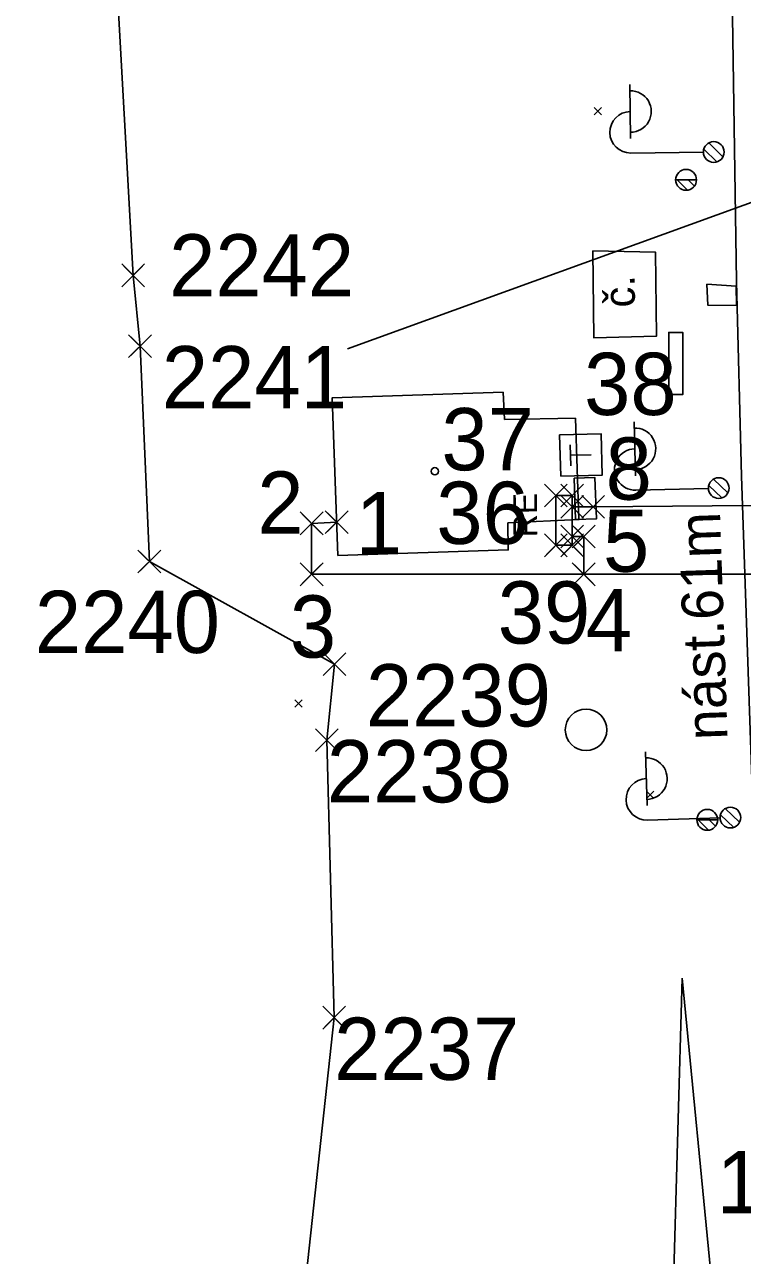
# Model space of a CAD drawing. Extents: x -866402 to -860377, y -1041908 to -1038598.
# Drawn here: x -862549.8 to -862515.2, y -1039514 to -1039454.6 of the extents above; entities that cross this region are included whole.
import ezdxf

# ---------------------------------------------------------------- set-up
doc = ezdxf.new("R2010")
doc.units = 0
for name, color, linetype in [('SO 01 prvky', 7, 'Continuous'), ('SO 01 trasa', 7, 'Continuous'), ('SZDC', 7, 'Continuous'), ('Vrstva 14', 7, 'Continuous'), ('Vrstva 16', 7, 'Continuous'), ('Vrstva 23', 7, 'Continuous'), ('Vrstva 25', 7, 'Continuous'), ('Vrstva 29', 7, 'Continuous'), ('Vrstva 33', 7, 'Continuous'), ('Vrstva 36', 7, 'Continuous'), ('Vrstva 43', 7, 'Continuous'), ('Vrstva 49', 7, 'Continuous'), ('Vrstva 59', 7, 'Continuous'), ('Vrstva 60', 7, 'Continuous')]:
    doc.layers.add(name, color=color, linetype=linetype)

msp = doc.modelspace()

# ---------------------------------------------------------------- linework, layer by layer
at = {"layer": 'SO 01 prvky'}
for points in [[(-862524.209, -1039479.727), (-862524.209, -1039477.327)], [(-862524.209, -1039477.327), (-862523.418, -1039477.327)], [(-862523.418, -1039477.327), (-862523.418, -1039477.868)], [(-862523.418, -1039477.868), (-862523.418, -1039479.299)], [(-862523.418, -1039479.299), (-862523.418, -1039479.727)], [(-862523.418, -1039479.727), (-862524.209, -1039479.727)]]:
    msp.add_lwpolyline(points, dxfattribs=at)
at = {"layer": 'SO 01 trasa'}
msp.add_line((-862428.976, -1039481.123), (-862522.864, -1039481.123), dxfattribs=at)
for points in [[(-862523.418, -1039477.868), (-862522.407, -1039477.868), (-862509.015, -1039477.758), (-862509.092, -1039477.147)], [(-862534.778, -1039478.61), (-862535.987, -1039478.669), (-862535.987, -1039481.123), (-862522.864, -1039481.123), (-862522.864, -1039479.299), (-862523.418, -1039479.299)]]:
    msp.add_lwpolyline(points, dxfattribs=at)
at = {"layer": 'SZDC'}
msp.add_lwpolyline([(-862597.59, -1039662.79), (-862567.2, -1039636.61), (-862572.98, -1039634.36), (-862581.31, -1039629.28), (-862567.95, -1039608.49), (-862547.19, -1039572.66), (-862538.66, -1039537.19), (-862534.9, -1039502.5), (-862535.25, -1039489.12), (-862534.88, -1039485.46), (-862543.81, -1039480.51), (-862544.26, -1039470.12), (-862544.59, -1039466.71), (-862545.46, -1039451.11), (-862536.8, -1039429.82), (-862535.54, -1039424.21), (-862532.73, -1039401.52), (-862527.41, -1039377.43), (-862521.71, -1039358.08), (-862507.17, -1039329.53)], dxfattribs=at)
at = {"layer": 'Vrstva 14'}
msp.add_lwpolyline([(-862514.561, -1039499.544), (-862514.554, -1039498.529), (-862514.716, -1039492.412), (-862515.255, -1039476.387), (-862515.499, -1039467.006), (-862515.758, -1039449.95), (-862515.668, -1039438.97), (-862515.562, -1039437.9)], dxfattribs=at)
at = {"layer": 'Vrstva 16'}
msp.add_lwpolyline([(-862516.923, -1039467.138), (-862515.51, -1039467.225), (-862515.498, -1039468.165), (-862516.878, -1039468.155), (-862516.923, -1039467.138)], dxfattribs=at)
at = {"layer": 'Vrstva 23'}
for points in [[(-862522.426, -1039465.53), (-862519.407, -1039465.59), (-862519.36, -1039469.646), (-862522.376, -1039469.726), (-862522.426, -1039465.53)], [(-862534.72, -1039480.218), (-862534.994, -1039472.608), (-862526.752, -1039472.346), (-862526.678, -1039473.655), (-862523.263, -1039473.599), (-862523.098, -1039478.483), (-862526.52, -1039478.643), (-862526.503, -1039479.946), (-862534.72, -1039480.218)]]:
    msp.add_lwpolyline(points, dxfattribs=at)
msp.add_lwpolyline([(-862518.761, -1039472.455), (-862518.085, -1039472.455), (-862518.085, -1039469.459), (-862518.761, -1039469.459)], close=True, dxfattribs=at)
at = {"layer": 'Vrstva 25'}
for p, q in [((-862520.601, -1039460.111), (-862520.633, -1039457.511)), ((-862516.153, -1039460.996), (-862516.838, -1039460.327)), ((-862517.093, -1039460.768), (-862520.593, -1039460.811)), ((-862516.441, -1039461.238), (-862517.071, -1039460.624)), ((-862520.37, -1039476.37), (-862520.437, -1039473.771)), ((-862516.854, -1039476.981), (-862520.353, -1039477.07)), ((-862516.196, -1039477.442), (-862516.834, -1039476.836)), ((-862515.911, -1039477.196), (-862516.605, -1039476.536)), ((-862519.811, -1039492.277), (-862519.89, -1039489.678)), ((-862516.291, -1039492.869), (-862519.789, -1039492.977)), ((-862515.63, -1039493.327), (-862516.271, -1039492.725)), ((-862515.347, -1039493.079), (-862516.044, -1039492.424))]:
    msp.add_line(p, q, dxfattribs=at)
msp.add_lwpolyline([(-862523.32, -1039476.49), (-862522.321, -1039476.457), (-862522.254, -1039478.456), (-862523.253, -1039478.489), (-862523.32, -1039476.49)], dxfattribs=at)
for centre in [(-862516.593, -1039460.762), (-862516.354, -1039476.968), (-862515.791, -1039492.854)]:
    msp.add_circle(centre, 0.5, dxfattribs=at)
for centre, start, end in [((-862520.605, -1039458.811), 269.99386, 91.39901), ((-862520.605, -1039459.811), 90.69644, 270.69644), ((-862520.391, -1039475.07), 270.75272, 92.15787), ((-862520.378, -1039476.07), 91.4553, 271.4553), ((-862519.838, -1039490.977), 271.05756, 92.46271), ((-862519.82, -1039491.977), 91.76014, 271.76014)]:
    msp.add_arc(centre, 1, start, end, dxfattribs=at)
at = {"layer": 'Vrstva 29'}
msp.add_line((-862534.25, -1039470.251), (-862508.049, -1039460.744), dxfattribs=at)
at = {"layer": 'Vrstva 33'}
for p, q in [((-862523.488, -1039475.887), (-862523.514, -1039474.887)), ((-862523.501, -1039475.387), (-862522.501, -1039475.361))]:
    msp.add_line(p, q, dxfattribs=at)
msp.add_lwpolyline([(-862523.975, -1039476.399), (-862524.026, -1039474.4), (-862522.027, -1039474.349), (-862521.976, -1039476.348), (-862523.975, -1039476.399)], dxfattribs=at)
at = {"layer": 'Vrstva 36'}
for p, q in [((-862518.43, -1039462.106), (-862517.424, -1039462.106)), ((-862517.864, -1039462.604), (-862518.361, -1039462.106)), ((-862517.529, -1039462.408), (-862517.831, -1039462.106)), ((-862517.408, -1039492.963), (-862516.402, -1039492.963)), ((-862516.842, -1039493.461), (-862517.339, -1039492.963)), ((-862516.507, -1039493.265), (-862516.809, -1039492.963))]:
    msp.add_line(p, q, dxfattribs=at)
for centre in [(-862517.927, -1039462.106), (-862516.905, -1039492.963)]:
    msp.add_circle(centre, 0.503, dxfattribs=at)
for centre in [(-862517.927, -1039462.106), (-862516.905, -1039492.963)]:
    msp.add_arc(centre, 0.503, 180, 0, dxfattribs=at)
at = {"layer": 'Vrstva 43'}
msp.add_circle((-862522.753, -1039488.624), 1, dxfattribs=at)
at = {"layer": 'Vrstva 49'}
for p, q in [((-862522.357, -1039458.612), (-862522.003, -1039458.966)), ((-862522.357, -1039458.966), (-862522.003, -1039458.612)), ((-862536.797, -1039487.171), (-862536.443, -1039487.525)), ((-862536.797, -1039487.525), (-862536.443, -1039487.171)), ((-862519.831, -1039491.577), (-862519.477, -1039491.931)), ((-862519.831, -1039491.931), (-862519.477, -1039491.577)), ((-862518.693, -1039520.953), (-862518.124, -1039500.597)), ((-862518.124, -1039500.597), (-862516.232, -1039520.027))]:
    msp.add_line(p, q, dxfattribs=at)
at = {"layer": 'Vrstva 59'}
msp.add_circle((-862530.041, -1039476.156), 0.175, dxfattribs=at)
at = {"layer": 'Vrstva 60'}
for p, q in [((-862544.14, -1039467.16), (-862545.14, -1039466.16)), ((-862544.14, -1039466.26), (-862545.14, -1039467.26)), ((-862545.04, -1039467.16), (-862544.04, -1039466.16)), ((-862545.04, -1039466.26), (-862544.04, -1039467.26)), ((-862544.59, -1039466.71), (-862544.59, -1039466.71)), ((-862543.81, -1039470.57), (-862544.81, -1039469.57)), ((-862543.81, -1039469.67), (-862544.81, -1039470.67)), ((-862544.71, -1039470.57), (-862543.71, -1039469.57)), ((-862544.71, -1039469.67), (-862543.71, -1039470.67)), ((-862544.26, -1039470.12), (-862544.26, -1039470.12)), ((-862523.759, -1039477.777), (-862524.759, -1039476.777)), ((-862523.759, -1039476.877), (-862524.759, -1039477.877)), ((-862524.659, -1039477.777), (-862523.659, -1039476.777)), ((-862524.659, -1039476.877), (-862523.659, -1039477.877)), ((-862522.968, -1039477.777), (-862523.968, -1039476.777)), ((-862522.968, -1039476.877), (-862523.968, -1039477.877)), ((-862523.868, -1039477.777), (-862522.868, -1039476.777)), ((-862523.868, -1039476.877), (-862522.868, -1039477.877)), ((-862524.209, -1039477.327), (-862524.209, -1039477.327)), ((-862522.968, -1039478.318), (-862523.968, -1039477.318)), ((-862522.968, -1039477.418), (-862523.968, -1039478.418)), ((-862523.868, -1039478.318), (-862522.868, -1039477.318)), ((-862523.868, -1039477.418), (-862522.868, -1039478.418)), ((-862523.418, -1039477.327), (-862523.418, -1039477.327)), ((-862521.957, -1039478.318), (-862522.957, -1039477.318)), ((-862521.957, -1039477.418), (-862522.957, -1039478.418)), ((-862522.857, -1039478.318), (-862521.857, -1039477.318)), ((-862522.857, -1039477.418), (-862521.857, -1039478.418)), ((-862535.537, -1039479.119), (-862536.537, -1039478.119)), ((-862536.437, -1039479.119), (-862535.437, -1039478.119)), ((-862534.328, -1039479.06), (-862535.328, -1039478.06)), ((-862534.328, -1039478.16), (-862535.328, -1039479.16)), ((-862535.228, -1039479.06), (-862534.228, -1039478.06)), ((-862535.228, -1039478.16), (-862534.228, -1039479.16)), ((-862523.418, -1039477.868), (-862523.418, -1039477.868)), ((-862522.407, -1039477.868), (-862522.407, -1039477.868)), ((-862535.537, -1039478.219), (-862536.537, -1039479.219)), ((-862536.437, -1039478.219), (-862535.437, -1039479.219)), ((-862535.987, -1039478.669), (-862535.987, -1039478.669)), ((-862534.778, -1039478.61), (-862534.778, -1039478.61)), ((-862522.968, -1039479.749), (-862523.968, -1039478.749)), ((-862523.868, -1039479.749), (-862522.868, -1039478.749)), ((-862522.414, -1039479.749), (-862523.414, -1039478.749)), ((-862523.314, -1039479.749), (-862522.314, -1039478.749)), ((-862523.759, -1039480.177), (-862524.759, -1039479.177)), ((-862523.759, -1039479.277), (-862524.759, -1039480.277)), ((-862524.659, -1039480.177), (-862523.659, -1039479.177)), ((-862524.659, -1039479.277), (-862523.659, -1039480.277)), ((-862522.968, -1039478.849), (-862523.968, -1039479.849)), ((-862522.968, -1039480.177), (-862523.968, -1039479.177)), ((-862522.968, -1039479.277), (-862523.968, -1039480.277)), ((-862523.868, -1039478.849), (-862522.868, -1039479.849)), ((-862523.868, -1039480.177), (-862522.868, -1039479.177)), ((-862523.868, -1039479.277), (-862522.868, -1039480.277)), ((-862523.418, -1039479.299), (-862523.418, -1039479.299)), ((-862522.414, -1039478.849), (-862523.414, -1039479.849)), ((-862523.314, -1039478.849), (-862522.314, -1039479.849)), ((-862522.864, -1039479.299), (-862522.864, -1039479.299)), ((-862524.209, -1039479.727), (-862524.209, -1039479.727)), ((-862523.418, -1039479.727), (-862523.418, -1039479.727)), ((-862543.36, -1039480.96), (-862544.36, -1039479.96)), ((-862543.36, -1039480.06), (-862544.36, -1039481.06)), ((-862544.26, -1039480.96), (-862543.26, -1039479.96)), ((-862544.26, -1039480.06), (-862543.26, -1039481.06)), ((-862543.81, -1039480.51), (-862543.81, -1039480.51)), ((-862535.537, -1039481.573), (-862536.537, -1039480.573)), ((-862535.537, -1039480.673), (-862536.537, -1039481.673)), ((-862536.437, -1039481.573), (-862535.437, -1039480.573)), ((-862536.437, -1039480.673), (-862535.437, -1039481.673)), ((-862535.987, -1039481.123), (-862535.987, -1039481.123)), ((-862522.414, -1039481.573), (-862523.414, -1039480.573)), ((-862522.414, -1039480.673), (-862523.414, -1039481.673)), ((-862523.314, -1039481.573), (-862522.314, -1039480.573)), ((-862523.314, -1039480.673), (-862522.314, -1039481.673)), ((-862522.864, -1039481.123), (-862522.864, -1039481.123)), ((-862534.43, -1039485.91), (-862535.43, -1039484.91)), ((-862534.43, -1039485.01), (-862535.43, -1039486.01)), ((-862535.33, -1039485.91), (-862534.33, -1039484.91)), ((-862535.33, -1039485.01), (-862534.33, -1039486.01)), ((-862534.88, -1039485.46), (-862534.88, -1039485.46)), ((-862534.8, -1039489.57), (-862535.8, -1039488.57)), ((-862534.8, -1039488.67), (-862535.8, -1039489.67)), ((-862535.7, -1039489.57), (-862534.7, -1039488.57)), ((-862535.7, -1039488.67), (-862534.7, -1039489.67)), ((-862535.25, -1039489.12), (-862535.25, -1039489.12)), ((-862534.45, -1039502.95), (-862535.45, -1039501.95)), ((-862534.45, -1039502.05), (-862535.45, -1039503.05)), ((-862535.35, -1039502.95), (-862534.35, -1039501.95)), ((-862535.35, -1039502.05), (-862534.35, -1039503.05)), ((-862534.9, -1039502.5), (-862534.9, -1039502.5))]:
    msp.add_line(p, q, dxfattribs=at)

# ---------------------------------------------------------------- texts
at = {"layer": 'SO 01 prvky'}
msp.add_text('RE', height=1.15, rotation=90.24492, dxfattribs=at).set_placement((-862525.107, -1039479.331))
at = {"layer": 'Vrstva 14'}
msp.add_text('nást.61m', height=2, rotation=91.92641, dxfattribs=at).set_placement((-862515.923, -1039489.088))
at = {"layer": 'Vrstva 23'}
msp.add_text('č.', height=1.5, rotation=90.68271, dxfattribs=at).set_placement((-862520.391, -1039468.253))
at = {"layer": 'Vrstva 60'}
for s, p in [('2242', (-862542.858, -1039467.729)), ('2241', (-862543.209, -1039473.12)), ('38', (-862522.845, -1039473.443)), ('37', (-862529.725, -1039476.109)), ('8', (-862521.808, -1039477.526)), ('2', (-862538.604, -1039479.167)), ('36', (-862529.972, -1039479.659)), ('1', (-862533.862, -1039480.155)), ('5', (-862521.933, -1039481.002)), ('39', (-862527.012, -1039484.465)), ('2240', (-862549.331, -1039484.918)), ('3', (-862537.034, -1039485.141)), ('4', (-862522.764, -1039484.834)), ('2239', (-862533.365, -1039488.46)), ('2238', (-862535.25, -1039492.12)), ('2237', (-862534.9, -1039505.5)), ('135', (-862516.453, -1039511.93))]:
    msp.add_text(s, height=3, dxfattribs=at).set_placement(p)

doc.saveas('drawing.dxf')
